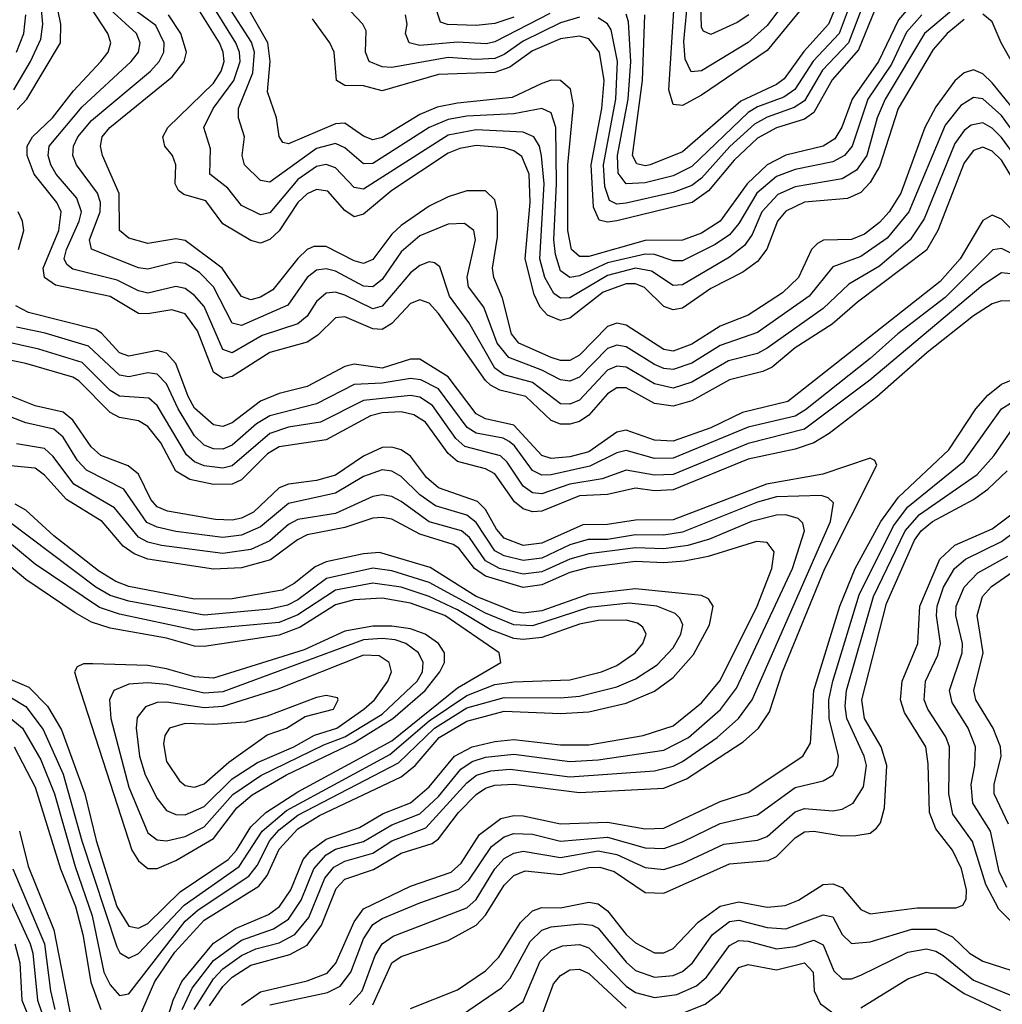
# Model space of a CAD drawing. Header units: inches. Extents: x 501365 to 657855, y 482276 to 547543.
# Tile 764 of 957: x 606617 to 608712, y 530961 to 533059. Entities that reach past the tile are written whole.
import ezdxf

# ---------------------------------------------------------------- set-up
doc = ezdxf.new("R2010")
doc.units = ezdxf.units.IN
doc.header["$MEASUREMENT"] = 0
doc.layers.add('A6503', color=7, linetype='Continuous')

msp = doc.modelspace()

# ---------------------------------------------------------------- linework, layer by layer
at = {"layer": 'A6503', "color": 5}
for points, elevation in [([(606604.5, 532910), (606639.9, 532970), (606661.8, 533018.2), (606666.6, 533050), (606650.1, 533230)], 4040), ([(607670, 533064.9), (607630, 533051.1), (607590, 533047.1), (607529, 533049), (607514.1, 533054.1), (607476.2, 533170)], 3720), ([(608171.1, 533070), (608146.7, 533053.3), (608090, 533027.6), (608074.9, 533034.9), (608070, 533043.1), (608067.6, 533150)], 3640), ([(606611.9, 532868.1), (606632.3, 532890), (606703.8, 533010), (606705.1, 533050), (606688.5, 533130)], 4020), ([(608630, 533060), (608594.2, 533030), (608564.1, 532995.9), (608489.7, 532870), (608450, 532746.5), (608430, 532712.7), (608410, 532691.3), (608381.8, 532678.2), (608290, 532670.7), (608250, 532651.7), (608232.3, 532630), (608209.5, 532570.5), (608190, 532544.1), (608158.5, 532521.5), (608090, 532486.6), (608030, 532444.8), (608010, 532441.3), (607990, 532448.2), (607948.5, 532488.5), (607930, 532496.3), (607910, 532496.6), (607860.9, 532479.1), (607790, 532423.3), (607770, 532418.6), (607741.9, 532430), (607726.8, 532446.8), (607714, 532474), (607694.6, 532550), (607705.2, 532670), (607703.1, 532730), (607687.6, 532767.6), (607670, 532780.2), (607650, 532786.6), (607590, 532791.4), (607554.9, 532785.1), (607530, 532775.3), (607410, 532695.8), (607350, 532644.7), (607330, 532639.4), (607310, 532653), (607273.7, 532693.7), (607250, 532697.9), (607230, 532688.6), (607210, 532669.7), (607170, 532609.4), (607150, 532590.8), (607130, 532583.5), (607110, 532588.6), (607050, 532624.4), (607013.5, 532673.5), (606966.9, 532686.9), (606955.5, 532695.5), (606948.5, 532710), (606950.2, 532750.2), (606942.5, 532770), (606926.4, 532790), (606922.2, 532810), (606932.8, 532830), (607030, 532924.2), (607046.6, 532950), (607052.6, 532970), (607051, 532990), (607042.9, 533010), (606968.3, 533130)], 3880), ([(608374.2, 533130), (608341.3, 533050), (608288.3, 532991.8), (608246.8, 532933.2), (608230, 532921), (608154.4, 532885.6), (608030, 532777.5), (607960.7, 532750), (607950, 532747.9), (607932.6, 532752.6), (607923.2, 532770), (607944.6, 532930), (607949.5, 533069.5)], 3720), ([(608270, 533125.8), (608210, 533047.1), (608170, 533010.5), (608070, 532950.3), (608048.3, 532948.3), (608035.2, 532975.2), (608033, 533013), (608042.1, 533110)], 3660), ([(608630, 533102.1), (608545.5, 533030), (608461.9, 532890), (608445, 532850), (608422.9, 532770), (608401, 532739), (608370, 532720.6), (608270, 532703.5), (608233.3, 532686.7), (608199.2, 532650), (608178.5, 532601.5), (608161.8, 532578.2), (608130, 532553.7), (608030, 532494.2), (608010, 532493), (607963.8, 532523.8), (607930, 532529.8), (607870, 532514.1), (607790, 532466.7), (607770, 532466.2), (607755.7, 532475.7), (607736.1, 532510), (607725.7, 532550), (607734.7, 532710), (607729.2, 532769.2), (607724.7, 532790), (607713, 532810), (607690, 532819.5), (607590, 532824.7), (607530, 532813.2), (607350, 532698.4), (607330, 532701.5), (607290, 532744.1), (607270, 532751.1), (607250, 532746.6), (607210, 532718.6), (607150, 532648.1), (607130, 532643.3), (607090, 532663.3), (607060.5, 532700.5), (607022, 532730), (607024, 532784), (607009.5, 532830), (607029.4, 532870), (607073.3, 532930), (607086.8, 532970), (607085.6, 532990), (607078, 533010), (607016.1, 533110)], 3860), ([(608393.9, 533110), (608363.7, 533030), (608308.7, 532971.3), (608269.4, 532910.6), (608245.5, 532894.5), (608190, 532873.6), (608170, 532861.5), (608050, 532746.8), (608010, 532726.7), (607950, 532711.5), (607910, 532710), (607892.7, 532732.7), (607891.3, 532770), (607913.8, 532890), (607919.6, 532970), (607914.9, 533054.9), (607910, 533071.3)], 3740), ([(608776.7, 532650), (608710, 532759.8), (608690, 532779.3), (608670, 532787.7), (608650, 532780.9), (608630, 532754.3), (608574, 532610), (608550, 532568.3), (608402.7, 532457.3), (608349.1, 532410.9), (608270, 532360.2), (608220.8, 532319.2), (608201.2, 532310), (608130, 532292.1), (608050, 532247.3), (608010, 532235.6), (607970, 532241.7), (607910, 532274.7), (607890, 532275.1), (607870, 532262.5), (607830, 532216.7), (607810, 532203.1), (607790, 532197.2), (607770, 532197.4), (607750, 532205.2), (607696.2, 532256.2), (607640.7, 532270), (607620.8, 532280.8), (607610, 532290.5), (607510, 532433.1), (607490, 532455.2), (607470, 532462.3), (607450, 532454.6), (607410, 532412), (607390, 532399.1), (607370, 532400.4), (607310, 532426.5), (607290, 532424.3), (607252.7, 532387.3), (607230, 532372.4), (607150, 532350.2), (607070, 532298.8), (607050, 532294.7), (607030, 532308.3), (606996.3, 532396.3), (606970, 532432.3), (606941.4, 532441.4), (606890, 532432.6), (606870, 532433.6), (606810, 532469.3), (606693.7, 532493.7), (606670, 532510), (606667.3, 532530), (606700.3, 532610), (606705.7, 532650), (606696, 532670), (606648.1, 532730), (606632.8, 532770), (606632.7, 532790), (606644.6, 532810), (606686.9, 532850), (606732, 532908), (606789.9, 532970), (606805.3, 532990), (606811.2, 533010), (606804.6, 533030), (606767.3, 533087.3)], 3980), ([(608770.8, 532770.8), (608710, 532855), (608670, 532890.5), (608650, 532893.3), (608623.2, 532876.8), (608590, 532834.8), (608512.3, 532650), (608466, 532594), (608410, 532555), (608350, 532533), (608299.6, 532470), (608190, 532393.1), (608110, 532365.5), (608050, 532327.3), (608010, 532313.8), (607990, 532316.1), (607970, 532324.7), (607910, 532362.5), (607890, 532366.1), (607870, 532359.1), (607810, 532298), (607790, 532289.5), (607770, 532291.7), (607730, 532312.6), (607659.5, 532339.5), (607635.1, 532370), (607606.5, 532446.5), (607573.7, 532490), (607570.6, 532510.6), (607588.8, 532590), (607584.8, 532610), (607565.2, 532625.2), (607530, 532623.8), (607470, 532598.6), (607430, 532564.8), (607390, 532506.1), (607370, 532490.2), (607350, 532491.8), (607290, 532523.4), (607270, 532528.5), (607250, 532525.4), (607229.7, 532510.3), (607188.9, 532451.1), (607090, 532407.9), (607070, 532412.4), (607030, 532489.9), (607000.5, 532520.5), (606970, 532539.7), (606950, 532542.8), (606890, 532527.9), (606870, 532530.9), (606770.2, 532570.2), (606765.9, 532590), (606788.6, 532650), (606789.5, 532670), (606782.7, 532690), (606737.9, 532750), (606730.6, 532770), (606731.6, 532790), (606741.1, 532810), (606770, 532844.9), (606896.2, 532950), (606914.1, 532970), (606924.3, 532990), (606925.2, 533010), (606907.2, 533047.2), (606849.2, 533090)], 3940), ([(608539.7, 533070), (608507.4, 533032.6), (608475, 532965), (608425.2, 532890), (608391.2, 532790), (608375.3, 532770), (608350, 532756.4), (608270, 532740.5), (608230, 532725.3), (608188.3, 532690), (608150, 532625.3), (608130, 532601), (608099.6, 532580.4), (608030, 532545.4), (608010, 532545.6), (607970, 532558.9), (607950, 532560), (607870, 532541.4), (607810, 532513.3), (607790, 532510.2), (607770, 532524.5), (607758.9, 532558.9), (607755.7, 532590), (607761.1, 532710), (607760, 532830), (607750, 532861.2), (607730, 532869.9), (607670, 532858.8), (607570, 532853.7), (607530, 532846.9), (607490, 532830), (607370, 532753), (607350, 532752.2), (607310, 532786.4), (607290, 532795.6), (607250, 532785.3), (607150, 532713.1), (607130, 532716.9), (607096.1, 532750), (607091.3, 532770), (607095.9, 532810), (607083.3, 532850), (607083.2, 532870), (607113.7, 532946.3), (607117.8, 532990), (607111.5, 533011.5), (607060.8, 533090)], 3840), ([(608516.3, 533090), (608490, 533059.1), (608447.7, 532970), (608391.5, 532890), (608369.8, 532830.2), (608354.4, 532805.6), (608330, 532789.6), (608250, 532771.1), (608210.1, 532749.9), (608167.9, 532710), (608109.9, 532630.1), (608070, 532604.2), (608030, 532589.3), (607950, 532588.8), (607830, 532555.1), (607810, 532555.1), (607793.5, 532570), (607785.4, 532610), (607785.5, 532750), (607797.2, 532877.2), (607791.4, 532911.4), (607770, 532930.2), (607750, 532930.7), (607730, 532923.8), (607666.7, 532893.3), (607550, 532881.9), (607506.7, 532873.3), (607470, 532857.4), (607390, 532808.3), (607370, 532803.7), (607350, 532811.2), (607310, 532839), (607290, 532837.6), (607190, 532794.6), (607178, 532798), (607170.4, 532810.4), (607164.2, 532850), (607145.6, 532905.6), (607150.8, 532970), (607146.1, 533010), (607100.4, 533090)], 3820), ([(607810, 533064.6), (607770, 533052.6), (607690, 533013.8), (607650, 532985), (607630, 532976.7), (607590, 532974.3), (607530, 532978.6), (607410, 532957.5), (607390, 532959), (607361.8, 532970), (607353.8, 532990), (607355.5, 533035.5), (607348.8, 533050), (607310.4, 533090.4)], 3760), ([(608414.2, 533090), (608383.5, 533010), (608328.4, 532951.6), (608290, 532886.6), (608267.9, 532872.1), (608210, 532851.6), (608183.5, 532836.5), (608130.8, 532789.2), (608070, 532721.6), (608050, 532706.4), (608010, 532691.5), (607910, 532668.8), (607890, 532666), (607874, 532674), (607864.1, 532704.1), (607861.1, 532750), (607887.6, 532890), (607891.4, 532970), (607877.5, 533037.5), (607870, 533050.3), (607850, 533063.4)], 3760), ([(608289.4, 533090), (608210, 532994), (608070, 532898.7), (608030, 532876.4), (608010, 532878.8), (608000.8, 532910), (608012.4, 533090)], 3680), ([(606610.1, 532989.9), (606625.8, 533030), (606629.8, 533070)], 4060), ([(608743.2, 532763.2), (608710, 532808.1), (608690, 532828.5), (608670, 532839.7), (608645.2, 532834.8), (608630, 532823), (608610, 532795.9), (608545.2, 532634.8), (608515, 532590), (608450, 532534.4), (608384.3, 532495.7), (608330, 532444.3), (608210, 532359.2), (608190, 532347.9), (608127.6, 532332.4), (608050, 532287.1), (608010, 532274.5), (607970, 532283.2), (607910, 532319), (607890, 532321.3), (607870, 532312.3), (607810, 532248.7), (607790, 532240), (607770, 532240.9), (607710, 532286.5), (607650, 532302.8), (607630, 532317), (607574.2, 532414.3), (607533.1, 532470), (607512.8, 532532.8), (607501.3, 532541.3), (607490, 532543.8), (607470, 532535.6), (607450, 532520.1), (607390, 532448.7), (607370, 532443.4), (607310, 532472.3), (607290, 532478.5), (607270, 532476.5), (607250, 532459.1), (607230, 532427.4), (607210, 532411), (607133.6, 532386.4), (607070, 532349.4), (607050, 532356.8), (607010, 532448.2), (606990, 532471.4), (606970, 532486.3), (606950, 532491), (606890, 532476.8), (606870, 532481.3), (606824.5, 532504.5), (606730, 532527.7), (606717.5, 532537.5), (606711.7, 532550), (606716.5, 532570), (606744, 532630), (606748.5, 532650), (606739.2, 532679.2), (606694.6, 532730), (606683.4, 532750), (606677.7, 532770), (606680.2, 532790), (606750, 532873.7), (606855, 532970), (606870.2, 532990), (606874.2, 533010), (606866.1, 533030), (606810, 533081.2)], 3960), ([(608730, 532876.1), (608690, 532925.1), (608670, 532943.9), (608650, 532952.6), (608630, 532946.4), (608610, 532929), (608570, 532873.9), (608546.5, 532830), (608495.2, 532690), (608470.5, 532650), (608450, 532627.5), (608417.5, 532602.5), (608390, 532591.2), (608330.3, 532589.7), (608317.3, 532582.7), (608304.7, 532570), (608277.3, 532510), (608242.8, 532477.2), (608170, 532429.5), (608110, 532406.5), (608050, 532367.9), (608010, 532352.8), (607990, 532356.3), (607910, 532408.7), (607890, 532412.8), (607870, 532405.8), (607810, 532344.4), (607790, 532333.4), (607770, 532333.1), (607750, 532339.5), (607681.2, 532370), (607665.3, 532390), (607646.2, 532466.2), (607627.9, 532510), (607624.6, 532530), (607635.7, 532595.7), (607635.4, 532650), (607630, 532675.4), (607610, 532694.6), (607570, 532694.8), (607530, 532682.2), (607490, 532662.2), (607430, 532621.2), (607410, 532602.2), (607370, 532548.1), (607350, 532539.8), (607330, 532545.3), (607270, 532576.1), (607243.8, 532576.2), (607230, 532569.7), (607210, 532550.8), (607156.3, 532483.7), (607130, 532468.2), (607110, 532462.4), (607090, 532469.9), (607048.3, 532530), (606970, 532589), (606950, 532592.8), (606890, 532582.5), (606850, 532593.6), (606830, 532610), (606829, 532689), (606793.5, 532770), (606789, 532790), (606793.2, 532810), (606809.3, 532830), (606942, 532938), (606967.6, 532970), (606972.3, 532990), (606960.2, 533030), (606934.2, 533070)], 3920), ([(608439.6, 533080.4), (608405, 532995.1), (608348.6, 532931.4), (608310, 532861.6), (608290, 532847.7), (608230, 532828.7), (608190, 532806.7), (608139.9, 532759.9), (608085.3, 532694.7), (608050.4, 532669.6), (607890, 532631.1), (607870, 532627.8), (607852.5, 532632.5), (607840.2, 532660.2), (607834.9, 532750), (607858.2, 532870), (607863.1, 532930), (607853, 532990), (607830, 533018.6), (607810, 533024.5), (607770, 533018.5), (607710, 532993.3), (607661.5, 532958.5), (607630, 532946.6), (607510, 532943), (607390, 532907.6), (607350, 532918.2), (607310, 532919.3), (607292.5, 532930), (607287.4, 532990), (607278.2, 533010), (607241.2, 533061.2)], 3780), ([(607747.4, 533072.6), (607630, 533012), (607612, 533008), (607550, 533011.9), (607470, 533004.7), (607447.4, 533010), (607439.5, 533030), (607443, 533050), (607439.3, 533070)], 3740), ([(608743.2, 532950), (608708.9, 533010), (608690, 533055), (608670, 533071.4)], 3880), ([(608830, 532514.4), (608710, 532634.5), (608690, 532643), (608670, 532631.8), (608621.5, 532550), (608578.8, 532501.2), (608254.5, 532245.5), (608157.4, 532222.6), (608090, 532189.8), (608010, 532161.4), (607970, 532163.1), (607910, 532184.7), (607890, 532180.7), (607830, 532138.5), (607790, 532127.8), (607750, 532124.6), (607730, 532130.9), (607670, 532195.6), (607610, 532208.7), (607590, 532219.4), (607530, 532298.3), (607470, 532336.1), (607450, 532336), (607390, 532316.9), (607330, 532325.6), (607310, 532320.4), (607230, 532277.9), (607170, 532262.7), (607130, 532246.6), (607070, 532200.1), (607050, 532192.4), (607030, 532195.9), (606990, 532231.8), (606976.2, 532256.2), (606950, 532327.1), (606930, 532348.8), (606910, 532354.4), (606850, 532342.6), (606830, 532349.2), (606791.6, 532391.6), (606779.2, 532399.2), (606635.7, 532435.7), (606608.8, 532450)], 4020), ([(606614.2, 532570), (606626, 532610), (606623, 532630), (606613.6, 532650)], 4020), ([(608750, 532552.1), (608710, 532571.9), (608691.2, 532568.8), (608590, 532467.4), (608488.7, 532390), (608430, 532337.7), (608291.9, 532228.1), (608270, 532214.6), (608170, 532190.8), (608010, 532125.1), (607970, 532124.6), (607910, 532141.7), (607890, 532136.4), (607832.3, 532107.7), (607750, 532089.3), (607730, 532089), (607710, 532098.8), (607671.7, 532151.7), (607660.6, 532160.6), (607647.9, 532167.9), (607590, 532178.3), (607570.6, 532190.6), (607510, 532272.5), (607472.2, 532292.2), (607450, 532294.9), (607390, 532284.9), (607330, 532282.4), (607250, 532240.8), (607150, 532215.3), (607121.6, 532198.4), (607070, 532152.7), (607050, 532144.6), (607030, 532144.9), (607010, 532152.9), (606990, 532173), (606955, 532230), (606930, 532283.5), (606910, 532304.4), (606890, 532307.2), (606850, 532298.1), (606830, 532302.2), (606763.4, 532363.4), (606671.2, 532391.2), (606610, 532404.3)], 4040), ([(608730, 532518.2), (608710, 532519.8), (608670, 532493.9), (608429, 532291), (608290, 532187.2), (608170, 532156.1), (608010, 532090.1), (607970, 532088.9), (607910, 532099.3), (607858.9, 532081.1), (607790, 532069.8), (607730, 532049.4), (607710, 532051.3), (607690, 532065.1), (607656.4, 532116.4), (607641.8, 532130), (607566.1, 532150), (607547, 532167), (607497, 532237), (607470, 532254.8), (607450, 532258.5), (607350, 532247.7), (607258.1, 532201.9), (607190, 532191.2), (607150, 532177.5), (607070, 532108.7), (607050, 532103.7), (607010, 532108.6), (606990, 532117.1), (606972.5, 532132.5), (606910, 532237.2), (606892.6, 532252.6), (606830, 532257.4), (606810, 532269.5), (606750, 532328.9), (606657.7, 532357.7), (606575.7, 532375.7)], 4060), ([(608730, 532459.6), (608710, 532460.6), (608690, 532453.6), (608650, 532428.6), (608551.2, 532350), (608444.2, 532255.8), (608342.3, 532177.7), (608310, 532158), (608270, 532144.6), (608170, 532122.6), (608010, 532057.4), (607970, 532055.3), (607930, 532061.4), (607870, 532048), (607810, 532044.6), (607730, 532012), (607710, 532010.6), (607690, 532016.8), (607671.7, 532031.7), (607630, 532091.4), (607610, 532102.2), (607550, 532118), (607530, 532134.9), (607481.8, 532201.8), (607457.5, 532217.5), (607430, 532223.9), (607390, 532221.8), (607364.5, 532215.5), (607270, 532164.3), (607170, 532149), (607145.4, 532134.5), (607090, 532078.7), (607070, 532069.4), (607030, 532068.9), (606979.7, 532079.7), (606950, 532097.7), (606917.6, 532157.6), (606890, 532192.2), (606870, 532204.4), (606830, 532212), (606810, 532222.4), (606742.9, 532290), (606730, 532297.9), (606630, 532326.6), (606550, 532343)], 4080), ([(607090, 530959.1), (607130, 530988.1), (607230, 531011), (607272.1, 531027.9), (607291.1, 531048.9), (607330, 531136.7), (607350, 531164.6), (607450, 531213.3), (607536.8, 531243.2), (607557.8, 531262.2), (607596.9, 531323.1), (607642.9, 531357.1), (607670, 531363.3), (607690, 531362.6), (607770, 531346), (607870, 531349.2), (607950, 531334.9), (607990, 531336.9), (608110, 531393.6), (608170, 531412.7), (608286.1, 531490), (608302.5, 531517.5), (608309.6, 531630), (608365.2, 531810), (608397.8, 531890), (608452.9, 531990), (608490, 532041.9), (608597.4, 532142.6), (608655.4, 532230), (608680.6, 532259.4), (608710, 532283), (608770, 532307.9)], 4080), ([(606989.3, 530950), (607030, 531015.8), (607050, 531037.2), (607090, 531065.4), (607120.6, 531079.4), (607170, 531092.6), (607203.7, 531110), (607233.6, 531146.4), (607267.8, 531230), (607286.8, 531253.2), (607310, 531266.4), (607370, 531283.5), (607410.5, 531309.5), (607483, 531337), (607570, 531433.1), (607590.5, 531449.5), (607621.2, 531458.8), (607662.6, 531462.6), (607790, 531445.7), (607970, 531458.8), (608010, 531468.4), (608030, 531478.4), (608103.7, 531530), (608149.5, 531570.5), (608178.2, 531610), (608345.2, 531990), (608351.7, 532030), (608340.4, 532040.4), (608325.6, 532045.6), (608230, 532042.6), (608190, 532031.3), (608030, 531967.7), (607990, 531960.8), (607930, 531961.8), (607870, 531952), (607828.5, 531951.5), (607790, 531940.1), (607730, 531911.8), (607690, 531906.9), (607650, 531916.9), (607630, 531927.4), (607590, 531987.9), (607570, 532003.4), (607503.4, 532023.4), (607470, 532047.1), (607430, 532085.7), (607410, 532097.2), (607390, 532100.1), (607350, 532086), (607290, 532050.2), (607190, 532028.7), (607130, 531978.6), (607090, 531961.2), (607050, 531955.9), (606950, 531968.6), (606910, 531977.8), (606888.2, 531988.2), (606838.9, 532058.9), (606759.3, 532099.3), (606740.3, 532120.3), (606710, 532169.9), (606690, 532186.9), (606630, 532200.5), (606478.9, 532258.9)], 4140), ([(607021.8, 530958.1), (607050, 530999.2), (607070, 531019.3), (607110, 531044.8), (607192.9, 531067.1), (607230, 531087.2), (607260.7, 531130), (607291.7, 531208.4), (607310, 531227.8), (607371.2, 531248.8), (607430, 531283.4), (607495.9, 531304.1), (607510, 531314.2), (607552.6, 531370), (607590, 531408.5), (607610, 531422.2), (607630, 531428.5), (607670, 531430.4), (607810, 531412.7), (607990, 531421.8), (608038.1, 531441.9), (608159.5, 531520.5), (608191.9, 531550), (608215.6, 531584.4), (608243.2, 531670), (608333, 531890), (608444.3, 532110), (608439.8, 532119.8), (608430, 532124.9), (608329.1, 532090.9), (608208.6, 532070), (608010, 531993.8), (607930, 531992.9), (607870, 531983.9), (607817.3, 531982.7), (607730, 531943.9), (607690, 531939.1), (607650, 531954.5), (607633.6, 531973.6), (607610, 532015.5), (607592.6, 532032.6), (607510, 532061.6), (607484.1, 532084.1), (607450, 532129.4), (607430, 532142.7), (607410, 532148.7), (607390, 532147.5), (607350, 532129.6), (607290, 532089), (607250, 532077.3), (607190, 532070), (607170, 532061.9), (607115.6, 532010), (607090, 531996.9), (607070, 531992.7), (607034.4, 531994.4), (606931.9, 532011.9), (606910, 532021.7), (606896.8, 532036.8), (606870, 532090.9), (606848.5, 532108.5), (606790, 532131), (606769.5, 532149.5), (606730, 532206.4), (606710, 532223.2), (606650, 532236.7), (606590, 532260.7)], 4120), ([(607150, 530960.4), (607273.3, 530986.7), (607300.1, 530999.9), (607323.1, 531030), (607350, 531100.5), (607370, 531131.6), (607390, 531144.2), (607470, 531177.5), (607553.1, 531206.9), (607574.4, 531225.6), (607622.4, 531297.6), (607650, 531318.1), (607670, 531325.2), (607710, 531323.5), (607770, 531308.7), (607870, 531317.4), (607950, 531294.5), (607990, 531293.1), (608030, 531307.3), (608110, 531346.5), (608190, 531364.8), (608270, 531423.6), (608330, 531437.6), (608350.5, 531449.5), (608361.2, 531470), (608362.4, 531490), (608342.6, 531570), (608342.1, 531610), (608350.1, 531649.9), (608406.2, 531833.8), (608479.4, 531980.6), (608510, 532021.3), (608630, 532118.7), (608710.1, 532229.9), (608734.4, 532245.6)], 4060), ([(607320.1, 530959.9), (607346.7, 530990), (607374.4, 531065.6), (607390, 531090.1), (607413.4, 531106.6), (607570, 531166.5), (607590, 531184.8), (607630.1, 531249.9), (607650, 531272.1), (607670, 531283.7), (607690, 531287.5), (607770, 531274.1), (607850, 531288), (607890, 531280.3), (607950, 531252.8), (607990, 531248.7), (608030, 531261.5), (608117.7, 531302.3), (608190, 531311.4), (608210, 531318.9), (608270, 531371.4), (608290, 531378.3), (608350, 531373.4), (608370, 531377.1), (608393.6, 531390), (608415.3, 531424.7), (608421.7, 531470), (608417.4, 531490), (608380, 531570), (608376.5, 531596.5), (608379.6, 531630), (608437.3, 531830), (608504.3, 531970), (608534.7, 532005.3), (608657.7, 532090), (608693.8, 532130), (608734.5, 532190)], 4040), ([(606963.4, 530950), (606984.5, 530995.5), (607030, 531054.9), (607090, 531098.1), (607157.9, 531122.1), (607190, 531142.9), (607216.9, 531183.1), (607244.2, 531250), (607270, 531279.9), (607290, 531292.2), (607350, 531308.3), (607410, 531343.7), (607470, 531367.1), (607510, 531404.4), (607557.4, 531462.6), (607581.2, 531478.8), (607610, 531487.8), (607670, 531494.5), (607790, 531478.7), (607850, 531481.9), (607990, 531503), (608042.4, 531530), (608110.8, 531589.2), (608145, 531635), (608264, 531890), (608289.9, 531970), (608286.5, 531986.5), (608276.4, 531996.4), (608250, 532004.2), (608230, 532003.6), (608177, 531990), (608087.2, 531952.8), (608040.9, 531939.1), (607990, 531931.9), (607930, 531933.7), (607830, 531921.4), (607790, 531910.1), (607730, 531883.1), (607690, 531878), (607640.1, 531890), (607610, 531906), (607575.7, 531955.7), (607559.1, 531970), (607489.7, 531989.7), (607430, 532032.9), (607410, 532043.6), (607390, 532047.2), (607370, 532043.7), (607290, 532007.1), (607210, 531994.6), (607190, 531983.4), (607150, 531949.1), (607109.7, 531930.3), (607050, 531922), (606919, 531939), (606890, 531946.1), (606870, 531956.8), (606819.1, 532019.1), (606732.5, 532070), (606688.5, 532128.5), (606670, 532145.7), (606610, 532155.4)], 4160), ([(606874.7, 530745.3), (606944.2, 530970), (606962.9, 531010), (607030, 531091.4), (607077.1, 531122.9), (607147.7, 531152.3), (607170.6, 531169.4), (607194.9, 531205.1), (607221.6, 531270), (607238.6, 531290), (607270, 531313.3), (607341.7, 531338.3), (607392.1, 531367.9), (607450, 531390.7), (607490, 531424.5), (607544.2, 531490), (607581.2, 531510), (607630, 531521.5), (607670, 531525.4), (607770, 531513.9), (607830, 531514.3), (607946, 531534), (608010, 531554.9), (608070, 531603.8), (608110, 531651.2), (608189.2, 531810), (608220.4, 531890), (608225.4, 531925.4), (608210, 531945.4), (608187.3, 531947.3), (608084.4, 531915.6), (608034.4, 531905.6), (607990, 531901.9), (607930, 531904.9), (607830, 531892.3), (607790, 531881.2), (607730, 531855.1), (607690, 531849.8), (607610, 531873.5), (607586.7, 531890), (607553.1, 531933.1), (607541.3, 531941.3), (607470, 531962.8), (607410, 531994.9), (607390, 531998.5), (607370, 531997.1), (607310, 531977.2), (607230, 531961.5), (607208.9, 531951.1), (607151.5, 531908.5), (607090, 531891.5), (607030, 531888.8), (606890, 531909.5), (606861.3, 531921.3), (606837.8, 531937.8), (606793.2, 531990), (606717.1, 532037.1), (606670, 532088.6), (606650, 532104), (606582.8, 532110)], 4180), ([(607370, 530960.4), (607410.1, 531049.9), (607430, 531063.3), (607530, 531097.5), (607589.8, 531130.2), (607610, 531151.3), (607650, 531215), (607670, 531235.7), (607694.6, 531245.4), (607770, 531237.6), (607830, 531252.6), (607853.7, 531253.7), (607884.4, 531244.4), (607950, 531199.4), (607990, 531198.1), (608130, 531260.5), (608212.5, 531267.5), (608230, 531276.4), (608270, 531316.2), (608290, 531328.7), (608310, 531330.5), (608370, 531320.6), (608399.3, 531320.7), (608430, 531326.2), (608443.7, 531336.3), (608451.8, 531348.2), (608460.2, 531379.8), (608465.6, 531470), (608453.6, 531510), (608418.1, 531570), (608412, 531610), (608464.7, 531815.3), (608524.7, 531950), (608538.6, 531970), (608562.7, 531990), (608650, 532037.2), (608680.7, 532059.3), (608722.2, 532097.8)], 4020), ([(607450, 530952), (607550, 530991.8), (607610, 531032.8), (607638.5, 531061.5), (607684.4, 531135.6), (607710, 531160.5), (607730, 531167.4), (607770, 531166.8), (607830, 531179.2), (607850, 531175.5), (607870, 531160.6), (607910, 531110.3), (607930, 531092.4), (607970, 531071.3), (607990, 531071.3), (608010, 531079.9), (608063.5, 531136.5), (608110, 531170.6), (608150, 531179.8), (608210, 531168.2), (608248.4, 531171.6), (608276.9, 531183.1), (608330, 531216.4), (608350, 531217.8), (608370, 531210.4), (608410, 531163.3), (608430, 531153.8), (608530, 531167.1), (608613.4, 531166.6), (608627.5, 531172.5), (608634.6, 531185.4), (608635.1, 531204.9), (608624.2, 531250), (608605.2, 531290), (608570, 531334.9), (608556.3, 531370), (608553.8, 531473.8), (608548.2, 531510), (608503.3, 531583.2), (608494.6, 531610), (608498, 531650), (608531.2, 531730), (608535.5, 531810), (608578.3, 531910), (608610, 531939.4), (608690, 531974.5), (608790, 532049.6)], 3980), ([(606870, 530929.6), (606905.3, 531010), (606947.6, 531072.4), (607010, 531140.7), (607127, 531213), (607144.5, 531235.5), (607170, 531292.2), (607210, 531335.5), (607256.1, 531363.9), (607430, 531446.3), (607460.2, 531470), (607511.1, 531530), (607570, 531564.7), (607650, 531585.6), (607770, 531580.9), (607830, 531584.6), (607910, 531603), (607970, 531628.4), (608010, 531657.7), (608053.1, 531706.9), (608087.4, 531770), (608094.9, 531810), (608085.1, 531825.1), (608070, 531832.5), (607930, 531846.9), (607830, 531835.5), (607730, 531800), (607690, 531794.6), (607670, 531798.3), (607590, 531830), (607491.9, 531891.9), (607383.9, 531923.9), (607350, 531921.2), (607270, 531904.4), (607246.6, 531893.4), (607202.3, 531857.7), (607176.2, 531843.9), (607070, 531825.4), (606990, 531824.8), (606850, 531851.9), (606822.3, 531862.3), (606785.2, 531885.2), (606690, 531959.7), (606630, 532014.1), (606607.4, 532027.4)], 4220), ([(606590, 531577.3), (606623.1, 531550), (606662.1, 531482.1), (606690.9, 531410), (606735.2, 531255.2), (606771.3, 531150), (606796.7, 531030), (606810, 531002.6), (606830, 530979.9), (606850, 530983.8), (606970, 531138.6), (606997.3, 531162.7), (607105.7, 531234.3), (607123.1, 531256.9), (607150.4, 531310), (607170, 531333.1), (607210, 531364.5), (607424.5, 531475.5), (607501.2, 531550), (607570, 531592.7), (607650, 531615.3), (607770, 531614.1), (607810, 531617.9), (607890, 531637.6), (607930, 531654.7), (607975.6, 531684.4), (608010, 531721.1), (608026.6, 531750), (608030.3, 531770), (608024.1, 531784.1), (608014, 531794), (607975.2, 531810), (607916.3, 531816.3), (607830, 531807.2), (607710, 531767.8), (607670, 531770), (607610, 531795), (607490, 531860.3), (607410, 531884.8), (607370, 531890.6), (607271, 531869), (607210, 531823), (607187.9, 531812.1), (607150, 531803.6), (607010, 531790.3), (606850, 531820), (606810, 531832.6), (606779, 531850), (606591.5, 531991.5)], 4240), ([(608743.9, 531123.9), (608704.2, 531164.2), (608676.7, 531216.7), (608647.9, 531307.9), (608606.4, 531366.4), (608597.5, 531410), (608598.7, 531510), (608591.4, 531531.4), (608552.6, 531590), (608544.9, 531610), (608548.1, 531650), (608574.4, 531705.6), (608580, 531730), (608571.2, 531790), (608572.5, 531810), (608586.4, 531850), (608609.5, 531890), (608633.3, 531910), (608710, 531947.6), (608790, 532007.1)], 3960), ([(606596.2, 531616.2), (606630, 531595.9), (606667.2, 531547.2), (606710, 531451.8), (606749.4, 531309.4), (606823.8, 531083.8), (606830.8, 531070.8), (606850, 531059.9), (606870, 531069.4), (606967.4, 531172.6), (607085.1, 531254.9), (607134.2, 531330), (607185.6, 531374.4), (607406.1, 531493.9), (607490, 531565.1), (607570, 531619.4), (607630, 531642.9), (607670, 531648.6), (607790, 531652.5), (607857.5, 531670), (607890, 531683.6), (607929, 531710), (607945.6, 531730), (607952.6, 531750), (607945.2, 531765.2), (607933.8, 531773.8), (607910, 531779.7), (607850, 531779.4), (607810, 531771.1), (607730, 531742.9), (607690, 531738.4), (607670, 531740.9), (607620.1, 531760.1), (607550, 531801.7), (607490, 531830.4), (607430, 531850), (607370, 531858.9), (607290, 531843.7), (607210, 531791), (607170, 531775.2), (606990, 531758.7), (606830, 531792.3), (606786.9, 531806.9), (606650, 531899), (606570, 531964.9)], 4260), ([(606530, 531682.8), (606636.8, 531636.8), (606676.4, 531596.4), (606705.9, 531545.9), (606756.1, 531410), (606780, 531310), (606823.8, 531170), (606850, 531128.1), (606870, 531123.3), (606890, 531133.8), (606959.2, 531200.8), (607061.2, 531270), (607079.2, 531290), (607110, 531339.5), (607141.8, 531370), (607210, 531413.8), (607410, 531522.6), (607550, 531635.6), (607642.7, 531690), (607639.2, 531710), (607523.1, 531790), (607450, 531815.8), (607390, 531826.5), (607330, 531823), (607290, 531812.3), (607214.9, 531765.1), (607170, 531747.6), (607010, 531724), (606990, 531724.7), (606930, 531741.8), (606810, 531762.8), (606770, 531775.5), (606735.4, 531795.4), (606630, 531866.5), (606552.1, 531932.1)], 4280), ([(608721.3, 531210), (608704.6, 531244.6), (608686.5, 531330), (608648.7, 531390), (608644.9, 531430), (608653.3, 531470), (608654.1, 531510), (608638.8, 531550), (608604.5, 531604.5), (608599, 531630), (608625.6, 531710), (608626.7, 531730), (608612.7, 531790), (608613.3, 531810), (608630, 531850.1), (608659.3, 531880.7), (608723.5, 531916.5)], 3940), ([(608725, 531345), (608694.1, 531410), (608693.9, 531430), (608709.4, 531490), (608708, 531510), (608692.3, 531550), (608655.4, 531610), (608650.7, 531630), (608670.4, 531710), (608658.2, 531790), (608669.2, 531830), (608688.3, 531851.6), (608790, 531922)], 3920), ([(606605.4, 531510), (606650, 531424.2), (606704.3, 531250), (606736.3, 531170), (606751.8, 531110), (606768.8, 531008.8), (606790, 530950.1)], 4220), ([(606617, 531330), (606635.4, 531255.4), (606690, 531120.3), (606727, 530930)], 4180), ([(606602.5, 531250), (606669.9, 531090), (606682.7, 530990), (606692.1, 530950)], 4160), ([(606574.4, 531230), (606639.5, 531090), (606645.3, 531070), (606655, 530970), (606675.3, 530910)], 4140), ([(607560.6, 530939.4), (607643.8, 530996.2), (607662.7, 531017.3), (607704.8, 531095.2), (607730, 531119.3), (607750, 531126.4), (607813, 531133), (607837.1, 531130), (607850, 531123.2), (607910, 531051.3), (607930, 531033.4), (607970, 531019), (608010, 531023), (608030, 531031.5), (608050.8, 531050), (608094.1, 531110), (608130, 531137.8), (608150, 531140.7), (608210, 531124.6), (608250, 531122.4), (608330, 531151.9), (608350, 531147.6), (608370, 531110.1), (608390, 531090.5), (608430, 531094.1), (608518.8, 531121.2), (608570, 531121.2), (608605.3, 531105.3), (608641.4, 531070), (608670, 531053.2), (608753.7, 531026.3)], 3960), ([(606607, 531090), (606617.6, 531050), (606621.9, 530970), (606681.9, 530821.9), (606695.9, 530775.9), (606695.4, 530730), (606664.8, 530630), (606664.4, 530604.4), (606678.7, 530530), (606679.1, 530490), (606675, 530410), (606654.9, 530310), (606656.5, 530276.5), (606676.9, 530210), (606738.6, 530098.6), (606749, 530070), (606763.6, 530000)], 4120), ([(607575.1, 530884.9), (607690, 530967.3), (607726.8, 531053.2), (607750, 531075.9), (607774, 531086), (607810, 531088.6), (607830, 531081.9), (607910, 530999.6), (607930, 530986.5), (607970, 530975.8), (608017.6, 530982.4), (608059.5, 531000.5), (608080.7, 531019.3), (608130, 531086.7), (608150, 531097), (608170, 531096), (608230, 531079.3), (608270, 531084.2), (608310, 531097.7), (608330, 531088.1), (608352.4, 531032.4), (608370, 531015.7), (608390, 531015.9), (608410, 531023.5), (608510, 531072.3), (608550, 531079.2), (608570, 531074.6), (608585.3, 531065.3), (608650, 531012.9), (608770, 530964.4)], 3940), ([(608030, 530942.6), (608078.4, 530961.6), (608110, 530986.1), (608150, 531039.4), (608170, 531046.1), (608230, 531034.9), (608290, 531049.4), (608308.4, 531030), (608310.3, 530990.3), (608323.2, 530963.2), (608350, 530942.8)], 3920), ([(607730, 530936.6), (607755.1, 531004.9), (607770, 531022.6), (607790, 531034.8), (607810, 531036.1), (607830, 531027.1), (607910, 530952.9)], 3920), ([(608410, 530953.7), (608510, 531015.6), (608550, 531029.5), (608570, 531025.2), (608630, 530984.4), (608707.8, 530947.8)], 3920)]:
    msp.add_lwpolyline(points, dxfattribs=dict(at, elevation=elevation))
for points, elevation in [([(607410, 531767.4), (607370, 531767), (607310, 531756.3), (607223.5, 531716.5), (607030, 531656.5), (606990, 531659.1), (606930, 531676.5), (606890, 531682.9), (606772.9, 531687.1), (606753.4, 531686.6), (606739.7, 531680.3), (606734, 531670), (606739.7, 531650), (606856.1, 531290), (606870, 531266.9), (606890, 531250.8), (606910, 531250.9), (606950, 531267.9), (607030, 531314.5), (607080, 531380), (607112.5, 531407.5), (607185.8, 531450), (607330, 531519), (607412.5, 531570), (607481.3, 531630), (607512.6, 531670), (607522.5, 531690), (607522.5, 531710), (607509.6, 531730), (607481.6, 531750), (607450, 531761.3)], 4320), ([(607390, 531740.7), (607350, 531737.7), (607050, 531627.4), (607010, 531624.4), (606930, 531642.5), (606890, 531646.6), (606850, 531643.5), (606817.9, 531630), (606808.2, 531610), (606811.1, 531570), (606850, 531424.1), (606890, 531326.4), (606910, 531311.9), (606930, 531309.8), (606970, 531319.1), (607010, 531339.3), (607071.7, 531408.3), (607131.2, 531448.8), (607265.6, 531514.4), (607310, 531531), (607390, 531579.8), (607464.5, 531650), (607475.4, 531670), (607477.4, 531690), (607467.2, 531710), (607440.4, 531730), (607417.6, 531737.6)], 4340), ([(607350, 531705.3), (607167.2, 531632.8), (607050, 531595.6), (607010, 531593.2), (606930, 531605.1), (606910, 531604.1), (606884.9, 531595.1), (606867.7, 531572.3), (606865.4, 531550), (606872.7, 531490), (606884.7, 531450), (606910, 531399.8), (606930, 531374.2), (606950, 531365.5), (606970, 531365), (607010, 531382.5), (607070, 531441.4), (607123.7, 531476.3), (607201.7, 531510), (607245.1, 531534.9), (607293.1, 531550), (607350.6, 531590), (607373.5, 531610), (607401.9, 531650), (607409.9, 531670), (607404.3, 531690), (607383.6, 531703.6)], 4360), ([(607270, 531619.6), (607250, 531615.2), (607144.9, 531575.1), (607097.6, 531562.4), (607030, 531557.7), (606970, 531559.6), (606936.6, 531550), (606926.1, 531533.9), (606923.4, 531516.6), (606930, 531478.9), (606957.5, 531437.5), (606970, 531427.2), (606990, 531424.1), (607010, 531431.4), (607062.8, 531477.2), (607144.4, 531535.6), (607186, 531550), (607225.3, 531574.7), (607285.7, 531590), (607296.1, 531610), (607294.2, 531614.2)], 4380)]:
    msp.add_lwpolyline(points, close=True, dxfattribs=dict(at, elevation=elevation))

doc.saveas('drawing.dxf')
